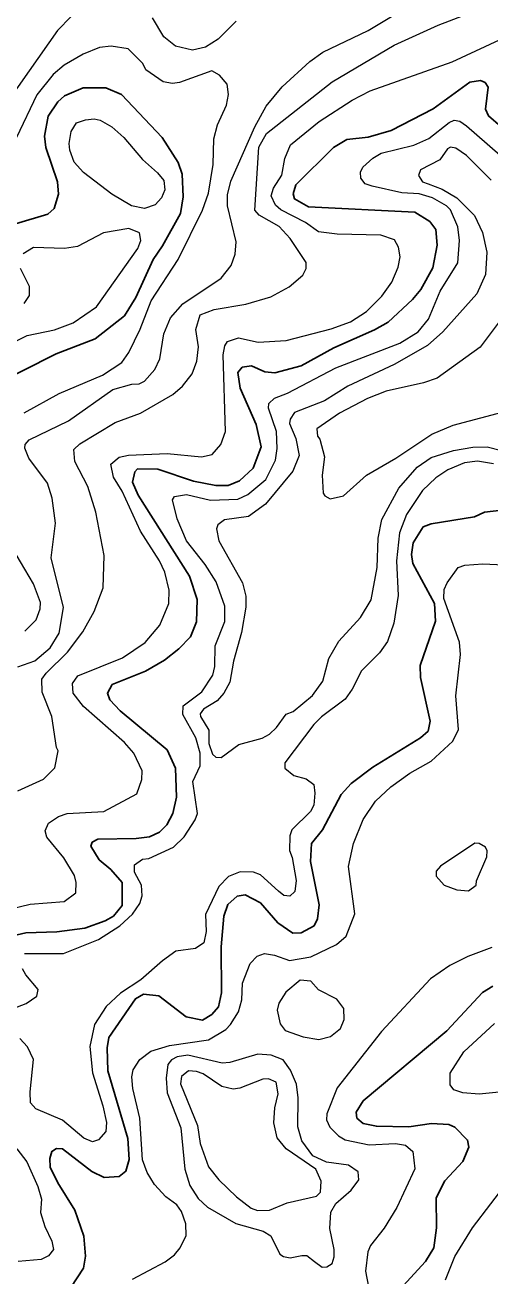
# Model space of a CAD drawing. Extents: x 673.6 to 698.9, y 7012 to 7040.1.
# Drawn here: x 693.481 to 694.353, y 7016.194 to 7018.541 of the extents above; entities that cross this region are included whole.
import ezdxf

# ---------------------------------------------------------------- set-up
doc = ezdxf.new("R2010")
doc.units = 0
doc.header["$LTSCALE"] = 0.032
doc.layers.add('1', color=7, linetype='Continuous', lineweight=25)
doc.layers.add('2', color=7, linetype='Continuous', lineweight=13)

msp = doc.modelspace()

# ---------------------------------------------------------------- linework, layer by layer
at = {"layer": '1'}
for points in [[(693.4635, 7018.1686), (693.5242, 7018.1867), (693.5359, 7018.1974), (693.5442, 7018.2241), (693.5423, 7018.247), (693.5204, 7018.3119), (693.5181, 7018.3328), (693.5248, 7018.3702), (693.5429, 7018.3974), (693.5551, 7018.4088), (693.5904, 7018.4237), (693.633, 7018.4237), (693.662, 7018.4108), (693.7385, 7018.3304), (693.7685, 7018.2835), (693.7761, 7018.2613), (693.7778, 7018.2191), (693.7732, 7018.1878)], [(694.2519, 7018.1576), (694.2403, 7018.173), (694.212, 7018.1902), (694.0128, 7018.2005), (693.9864, 7018.2152), (693.9841, 7018.2247), (693.9892, 7018.2415), (694.0596, 7018.3118), (694.0847, 7018.3264), (694.1249, 7018.3307), (694.1677, 7018.3438), (694.2464, 7018.3841), (694.3157, 7018.4341), (694.3357, 7018.4375), (694.3439, 7018.4334), (694.3496, 7018.4249), (694.3447, 7018.3835), (694.3502, 7018.3709), (694.3969, 7018.331)], [(693.7732, 7018.1878), (693.7392, 7018.127), (693.7214, 7018.1014), (693.6892, 7018.0304), (693.6681, 7017.996), (693.6126, 7017.9528), (693.5399, 7017.9247), (693.4127, 7017.8603)], [(694.1621, 7017.9841), (694.2077, 7018.0261), (694.2233, 7018.0454), (694.2461, 7018.086), (694.2542, 7018.1285), (694.2519, 7018.1576)], [(693.442, 7016.8287), (693.4827, 7016.8376), (693.5411, 7016.8395), (693.5937, 7016.8465), (693.6315, 7016.8603), (693.6472, 7016.8693), (693.6635, 7016.8889), (693.6635, 7016.9326), (693.6424, 7016.9565), (693.6203, 7016.9749), (693.6045, 7017.0006), (693.6075, 7017.008), (693.6179, 7017.0139), (693.69, 7017.0147), (693.7149, 7017.0178), (693.7336, 7017.0269), (693.7475, 7017.0408), (693.7588, 7017.062), (693.7655, 7017.0925), (693.7635, 7017.1469), (693.7477, 7017.1814), (693.66, 7017.2545), (693.6406, 7017.2749), (693.6358, 7017.2876), (693.645, 7017.3038), (693.707, 7017.3287), (693.7427, 7017.3498), (693.7697, 7017.3709), (693.7919, 7017.3935), (693.8028, 7017.4214), (693.8039, 7017.4634), (693.79, 7017.5074), (693.6935, 7017.6595), (693.6826, 7017.6834), (693.6874, 7017.7029), (693.6923, 7017.7087), (693.7305, 7017.7079), (693.797, 7017.6856), (693.839, 7017.6776), (693.8624, 7017.6776), (693.8837, 7017.6863), (693.9094, 7017.7098), (693.9241, 7017.7502), (693.9149, 7017.7917), (693.8847, 7017.8602), (693.8805, 7017.8891), (693.8886, 7017.8991), (693.9059, 7017.9017), (693.9311, 7017.8905), (693.95, 7017.8888), (693.9992, 7017.902), (694.0604, 7017.9358), (694.1369, 7017.9692), (694.1621, 7017.9841)], [(694.03, 7016.864), (694.0332, 7016.8903), (694.0169, 7016.9716), (694.0183, 7017.0054), (694.0392, 7017.0311), (694.0744, 7017.0973), (694.0928, 7017.1181), (694.1335, 7017.149), (694.2232, 7017.2037), (694.237, 7017.2165), (694.241, 7017.2354), (694.2226, 7017.3168), (694.2224, 7017.3397), (694.2508, 7017.4227), (694.2492, 7017.4559), (694.2085, 7017.531), (694.2059, 7017.5481), (694.2092, 7017.5698), (694.228, 7017.5997), (694.2429, 7017.6053), (694.3239, 7017.6183), (694.3431, 7017.6273), (694.3813, 7017.6314)], [(693.5675, 7016.1723), (693.5909, 7016.2085), (693.5946, 7016.2313), (693.5919, 7016.2685), (693.575, 7016.3177), (693.5427, 7016.369), (693.5284, 7016.398), (693.528, 7016.4144), (693.5316, 7016.4277), (693.5406, 7016.4333), (693.5516, 7016.4326), (693.6066, 7016.3899), (693.6298, 7016.3786), (693.658, 7016.3806), (693.6704, 7016.3906), (693.6767, 7016.4127), (693.6742, 7016.4518), (693.6364, 7016.5789), (693.6356, 7016.6219), (693.6388, 7016.6412), (693.6883, 7016.7143), (693.7033, 7016.7226), (693.732, 7016.7199), (693.7836, 7016.6804), (693.8144, 7016.6742), (693.8315, 7016.6844), (693.8442, 7016.6988), (693.85, 7016.725), (693.8493, 7016.8116), (693.8541, 7016.8693), (693.8616, 7016.891), (693.8789, 7016.9065), (693.894, 7016.9089), (693.9226, 7016.8939)], [(693.9226, 7016.8939), (693.9557, 7016.8568), (693.9833, 7016.8372), (693.9992, 7016.8378), (694.0237, 7016.8511), (694.03, 7016.864)], [(694.3584, 7016.738), (694.3391, 7016.7258), (694.2725, 7016.6538), (694.1151, 7016.5224), (694.1024, 7016.5012), (694.1033, 7016.4901), (694.1156, 7016.4802), (694.1401, 7016.475), (694.2013, 7016.4737), (694.2433, 7016.4801), (694.2762, 7016.4785), (694.2871, 7016.473), (694.3112, 7016.4489), (694.3134, 7016.4358), (694.3025, 7016.4088), (694.2686, 7016.3728), (694.2522, 7016.3403), (694.2527, 7016.2842), (694.2477, 7016.2468), (694.2324, 7016.2214), (694.1766, 7016.1605)]]:
    msp.add_lwpolyline(points, dxfattribs=at)
at = {"layer": '2'}
for points in [[(693.6977, 7017.8129), (693.7588, 7017.8479), (693.7764, 7017.8635), (693.7948, 7017.8867), (693.8033, 7017.9104), (693.8066, 7017.9378), (693.8016, 7017.9702), (693.8099, 7017.9978), (693.8361, 7018.0078), (693.8956, 7018.0178), (693.9422, 7018.0314), (693.9769, 7018.0499), (694.0025, 7018.0721), (694.0086, 7018.0846), (694.0084, 7018.0959), (693.9787, 7018.1411), (693.9577, 7018.1631), (693.9207, 7018.1849), (693.9121, 7018.194), (693.9199, 7018.3123), (693.9342, 7018.3376), (694.0573, 7018.4347), (694.1734, 7018.5035), (694.256, 7018.5411), (694.4373, 7018.6112)], [(693.8608, 7018.2226), (693.8671, 7018.2485), (693.9125, 7018.3505), (693.9337, 7018.3894), (693.9637, 7018.4255), (694.0152, 7018.4729), (694.0398, 7018.4902), (694.1248, 7018.5311), (694.2341, 7018.5972)], [(693.568, 7018.5572), (693.5423, 7018.5314), (693.4521, 7018.4029)], [(693.8774, 7018.5487), (693.8434, 7018.5149), (693.8195, 7018.5001), (693.7955, 7018.4943), (693.7633, 7018.502), (693.7415, 7018.519), (693.7202, 7018.5551)], [(693.4417, 7016.88), (693.4909, 7016.8917), (693.5548, 7016.8969), (693.5764, 7016.9128), (693.5771, 7016.9324), (693.5741, 7016.9452), (693.554, 7016.9784), (693.5225, 7017.0173), (693.519, 7017.0292), (693.5253, 7017.0437), (693.5439, 7017.0559), (693.5606, 7017.0618), (693.6291, 7017.0654), (693.6911, 7017.0986), (693.7003, 7017.1254), (693.7013, 7017.1422), (693.6851, 7017.1751), (693.6681, 7017.1953), (693.5909, 7017.2628), (693.5718, 7017.2876), (693.5704, 7017.3056), (693.5806, 7017.3199), (693.6639, 7017.3538), (693.7065, 7017.3828), (693.7342, 7017.4153), (693.7513, 7017.4557), (693.7515, 7017.4808), (693.7437, 7017.5146), (693.7338, 7017.536), (693.6982, 7017.5915), (693.6637, 7017.6665), (693.6473, 7017.6928), (693.6422, 7017.7173), (693.6579, 7017.7305), (693.6757, 7017.7342), (693.7481, 7017.7375), (693.8125, 7017.7309), (693.8325, 7017.7357), (693.8486, 7017.7542), (693.8574, 7017.7786), (693.8526, 7017.9226), (693.8559, 7017.9396), (693.8611, 7017.9473), (693.8817, 7017.9545), (693.9186, 7017.9463), (693.9713, 7017.9493), (694.0552, 7017.9712), (694.0918, 7017.9846), (694.1218, 7018.0038), (694.1506, 7018.0328), (694.1693, 7018.059), (694.1811, 7018.0872), (694.1845, 7018.1065), (694.1814, 7018.1247), (694.1743, 7018.1385), (694.1484, 7018.1469), (694.0667, 7018.1492), (694.0318, 7018.1533), (694.0071, 7018.1708), (693.9609, 7018.1944), (693.9509, 7018.2035), (693.943, 7018.2208), (693.9475, 7018.2352), (693.9627, 7018.2594), (693.9688, 7018.2908), (693.9794, 7018.3169), (694.0327, 7018.3605), (694.095, 7018.4006), (694.1283, 7018.4177), (694.2822, 7018.4724), (694.3709, 7018.5135)], [(693.7081, 7018.4572), (693.7023, 7018.4694), (693.6749, 7018.4965), (693.6431, 7018.5017), (693.6212, 7018.4992), (693.5906, 7018.4866), (693.555, 7018.4663), (693.5343, 7018.4488), (693.5035, 7018.4107), (693.4653, 7018.3305)], [(693.4797, 7017.814), (693.5457, 7017.8499), (693.6268, 7017.8842), (693.6628, 7017.9079), (693.676, 7017.9268), (693.6971, 7017.9705), (693.7178, 7018.0236), (693.7684, 7018.1017), (693.8141, 7018.1939), (693.8254, 7018.2257), (693.8344, 7018.2795), (693.8353, 7018.3279), (693.8425, 7018.354), (693.859, 7018.3913), (693.8631, 7018.411), (693.8603, 7018.4303), (693.846, 7018.4474), (693.8314, 7018.4556), (693.7711, 7018.4334), (693.7577, 7018.4319), (693.7402, 7018.4351), (693.7081, 7018.4572)], [(694.2105, 7018.3158), (694.2385, 7018.3285), (694.2766, 7018.3587), (694.2862, 7018.3627), (694.2967, 7018.3612), (694.3093, 7018.3523), (694.3919, 7018.2804)], [(694.1112, 7018.254), (694.1105, 7018.2651), (694.1147, 7018.2749), (694.1333, 7018.2919), (694.1493, 7018.3011), (694.2105, 7018.3158)], [(694.2736, 7018.3089), (694.2591, 7018.2887), (694.2232, 7018.2699), (694.2192, 7018.2593), (694.2267, 7018.2473), (694.2375, 7018.2432)], [(694.3554, 7018.2502), (694.3091, 7018.2964), (694.2892, 7018.3101), (694.2793, 7018.3123), (694.2736, 7018.3089)], [(693.4803, 7016.799), (693.5533, 7016.7988), (693.6194, 7016.8255), (693.6591, 7016.8513), (693.6826, 7016.8732), (693.6969, 7016.8932), (693.7013, 7016.9075), (693.6995, 7016.9275), (693.6866, 7016.9515), (693.6867, 7016.9658), (693.7019, 7016.9763), (693.7135, 7016.9776), (693.7597, 7016.9986), (693.7795, 7017.0179), (693.8006, 7017.0502), (693.8048, 7017.0621), (693.7959, 7017.1218), (693.8098, 7017.1511), (693.8098, 7017.1751), (693.8014, 7017.2036), (693.7772, 7017.2474), (693.7778, 7017.2638), (693.8127, 7017.2902), (693.8336, 7017.3217), (693.8375, 7017.3377), (693.8378, 7017.3765), (693.8558, 7017.4223), (693.856, 7017.4512), (693.8398, 7017.4965), (693.8194, 7017.529), (693.784, 7017.5738), (693.7666, 7017.6146), (693.7582, 7017.6505), (693.7618, 7017.657), (693.7843, 7017.6602), (693.8292, 7017.6496), (693.8803, 7017.6519), (693.8989, 7017.6602), (693.9327, 7017.6887), (693.9512, 7017.7246), (693.9544, 7017.747), (693.9527, 7017.7785), (693.9381, 7017.8226), (693.9385, 7017.8309), (693.9492, 7017.8415), (693.9738, 7017.8507), (694.0642, 7017.8984), (694.184, 7017.9443), (694.2185, 7017.9658), (694.2381, 7017.9893), (694.2597, 7018.0422), (694.2928, 7018.0954), (694.2963, 7018.1373), (694.2927, 7018.1627), (694.279, 7018.1944), (694.2717, 7018.2022), (694.2453, 7018.2173), (694.2207, 7018.2247), (694.1882, 7018.2264), (694.1323, 7018.2393), (694.1194, 7018.2435), (694.1112, 7018.254)], [(694.2375, 7018.2432), (694.2637, 7018.2337), (694.2911, 7018.2169), (694.3243, 7018.1842), (694.3389, 7018.1519), (694.3472, 7018.1155), (694.3448, 7018.0734), (694.3285, 7018.0369), (694.2647, 7017.9655), (694.2359, 7017.9402), (694.1735, 7017.9046), (694.0869, 7017.8638), (694.0426, 7017.8362), (693.9865, 7017.8146), (693.9785, 7017.8018), (693.9775, 7017.7937), (693.9893, 7017.7658), (693.9956, 7017.7338), (693.9836, 7017.704), (693.9323, 7017.6423), (693.9005, 7017.6193), (693.8552, 7017.6131), (693.8427, 7017.6035), (693.8402, 7017.5958), (693.8445, 7017.5734), (693.8892, 7017.4948), (693.8952, 7017.4696), (693.8952, 7017.4491), (693.8873, 7017.4016), (693.8723, 7017.3479), (693.8656, 7017.3082), (693.8543, 7017.2874), (693.8419, 7017.2732), (693.8161, 7017.2573), (693.8098, 7017.249), (693.8101, 7017.2437), (693.8262, 7017.218), (693.8263, 7017.1933), (693.8329, 7017.1732), (693.8394, 7017.1673), (693.8493, 7017.1672), (693.8822, 7017.191), (693.9258, 7017.2031), (693.9398, 7017.2108), (693.953, 7017.2235), (693.9709, 7017.2483), (693.9839, 7017.2535), (694.0201, 7017.283), (694.0399, 7017.3101), (694.0513, 7017.3526), (694.0699, 7017.3854), (694.1107, 7017.4296), (694.1301, 7017.4627), (694.1418, 7017.5235), (694.1435, 7017.5783), (694.1505, 7017.6135), (694.1821, 7017.6723), (694.2165, 7017.7119), (694.2432, 7017.7301), (694.2848, 7017.7432), (694.3209, 7017.7491), (694.3479, 7017.7498), (694.3992, 7017.737)], [(693.8494, 7018.0663), (693.8681, 7018.09), (693.8757, 7018.1112), (693.8772, 7018.1344), (693.8608, 7018.2019), (693.8608, 7018.2226)], [(693.4167, 7017.9246), (693.4857, 7017.9591), (693.5365, 7017.9696), (693.5715, 7017.9824), (693.6154, 7018.0126), (693.6931, 7018.122), (693.6988, 7018.1372), (693.696, 7018.1517), (693.676, 7018.1597), (693.6286, 7018.1512), (693.5797, 7018.1256), (693.5554, 7018.1221), (693.4971, 7018.1242), (693.478, 7018.1121)], [(693.468, 7017.3372), (693.4997, 7017.3486), (693.5285, 7017.3724), (693.5451, 7017.4002), (693.5534, 7017.4482), (693.5305, 7017.5416), (693.5385, 7017.6069), (693.5321, 7017.6533), (693.5236, 7017.6819), (693.4888, 7017.7289), (693.4812, 7017.7473), (693.4815, 7017.7542), (693.4894, 7017.7629), (693.5632, 7017.7984), (693.6462, 7017.8574), (693.6816, 7017.8673), (693.6957, 7017.8682), (693.7054, 7017.8733), (693.7249, 7017.895), (693.7342, 7017.9152), (693.7418, 7017.9617), (693.7542, 7017.992), (693.777, 7018.0185), (693.8494, 7018.0663)], [(693.472, 7018.0853), (693.4893, 7018.0511), (693.4892, 7018.0339), (693.4792, 7018.0191)], [(694.376, 7017.9922), (694.3345, 7017.9369), (694.2541, 7017.879), (694.2288, 7017.8697), (694.1583, 7017.8546), (694.1234, 7017.8409), (694.0711, 7017.813), (694.0285, 7017.7838), (694.0298, 7017.7699), (694.0339, 7017.7643), (694.0431, 7017.7309), (694.0383, 7017.6968), (694.0407, 7017.6632), (694.0435, 7017.6577), (694.0535, 7017.6522), (694.0788, 7017.658), (694.1218, 7017.697), (694.1769, 7017.7286), (694.2443, 7017.7739), (694.2841, 7017.7906), (694.4186, 7017.8265)], [(693.5993, 7017.6753), (693.5749, 7017.7224), (693.5726, 7017.7447), (693.5842, 7017.7557), (693.6506, 7017.7954), (693.6977, 7017.8129)], [(694.3599, 7017.7182), (694.33, 7017.7227), (694.3054, 7017.72), (694.2739, 7017.7066), (694.2516, 7017.6919), (694.2264, 7017.6677), (694.1967, 7017.6229), (694.1838, 7017.5883), (694.178, 7017.5357), (694.1812, 7017.4712), (694.1731, 7017.419), (694.1611, 7017.3848), (694.1459, 7017.3635), (694.1125, 7017.3298), (694.0949, 7017.2953), (694.0815, 7017.2766), (694.0372, 7017.2434), (694.0226, 7017.2288), (693.9684, 7017.1569), (693.9687, 7017.1468), (693.9853, 7017.133), (694.0086, 7017.1268), (694.0231, 7017.1164), (694.025, 7017.0999), (694.0226, 7017.0772), (694.0164, 7017.0658), (693.9818, 7017.0309), (693.9781, 7017.0202), (693.9773, 7016.9925), (693.9823, 7016.9795), (693.9898, 7016.9364), (693.987, 7016.9152), (693.978, 7016.907), (693.9668, 7016.9077), (693.9564, 7016.9159), (693.9231, 7016.9469), (693.91, 7016.9518), (693.8848, 7016.9526), (693.8632, 7016.9435), (693.845, 7016.9251)], [(693.4682, 7017.1045), (693.5161, 7017.1265), (693.5371, 7017.1478), (693.5435, 7017.1795), (693.5403, 7017.1856), (693.5317, 7017.244), (693.5138, 7017.2896), (693.5132, 7017.3136), (693.5208, 7017.3252), (693.5611, 7017.3647), (693.5895, 7017.4026), (693.6112, 7017.4408), (693.628, 7017.4853), (693.6297, 7017.546), (693.6143, 7017.627), (693.5993, 7017.6753)], [(693.4813, 7017.404), (693.502, 7017.4254), (693.5097, 7017.4462), (693.5106, 7017.4577), (693.4975, 7017.4926), (693.4648, 7017.5481)], [(693.6826, 7016.1882), (693.7443, 7016.2207), (693.7615, 7016.2339), (693.7723, 7016.2467), (693.7835, 7016.2699), (693.7827, 7016.2921), (693.7747, 7016.3151), (693.7659, 7016.3273), (693.7454, 7016.3423), (693.7241, 7016.3654), (693.7103, 7016.3881), (693.7017, 7016.4116), (693.6964, 7016.49), (693.6833, 7016.5459), (693.6817, 7016.5677), (693.6841, 7016.5809), (693.6966, 7016.6004), (693.7174, 7016.6156), (693.752, 7016.6264), (693.8255, 7016.6369), (693.8577, 7016.6563), (693.8669, 7016.6657), (693.8815, 7016.6897), (693.8878, 7016.7119), (693.8889, 7016.7433), (693.9033, 7016.7806), (693.9167, 7016.794), (693.9303, 7016.799), (693.9489, 7016.796), (693.9774, 7016.7859), (694.0174, 7016.7926), (694.0656, 7016.8159), (694.0834, 7016.8319), (694.0998, 7016.8734), (694.0877, 7016.9625), (694.0972, 7017.0054), (694.1157, 7017.0508), (694.1385, 7017.085), (694.1672, 7017.1121), (694.2026, 7017.1375), (694.2426, 7017.1602), (694.2837, 7017.1973), (694.2944, 7017.2194), (694.2889, 7017.2827), (694.2978, 7017.3604), (694.2962, 7017.3833), (694.2667, 7017.4655), (694.2675, 7017.4824), (694.2726, 7017.4946), (694.2935, 7017.5235), (694.3062, 7017.5279)], [(694.3062, 7017.5279), (694.3399, 7017.5303), (694.406, 7017.5272), (694.4606, 7017.5058), (694.5062, 7017.4994), (694.5637, 7017.5213)], [(693.845, 7016.9251), (693.8199, 7016.872), (693.8213, 7016.8401), (693.8168, 7016.8194), (693.8013, 7016.8085), (693.7643, 7016.8033)], [(693.7643, 7016.8033), (693.7389, 7016.7856), (693.6983, 7016.7496), (693.6605, 7016.7244), (693.6335, 7016.6998), (693.6116, 7016.6656), (693.6028, 7016.6244), (693.6076, 7016.575), (693.6273, 7016.513), (693.6339, 7016.4818), (693.6331, 7016.4649), (693.6193, 7016.4492), (693.6078, 7016.4458), (693.5918, 7016.4523), (693.5514, 7016.4861), (693.5019, 7016.5078), (693.4918, 7016.5187), (693.491, 7016.5397), (693.4975, 7016.6005), (693.4859, 7016.6241), (693.4717, 7016.6399)], [(694.3568, 7016.8104), (694.3116, 7016.7937), (694.2776, 7016.7765), (694.2417, 7016.7518), (694.15, 7016.6527), (694.0669, 7016.5472), (694.0473, 7016.498), (694.0465, 7016.4871), (694.0528, 7016.4733), (694.0692, 7016.4568), (694.0816, 7016.4497), (694.1264, 7016.4403), (694.1763, 7016.4424), (694.1945, 7016.4397), (694.2087, 7016.4274), (694.2124, 7016.3951), (694.1787, 7016.3224), (694.1545, 7016.2839), (694.1293, 7016.251), (694.124, 7016.2393), (694.1196, 7016.203), (694.1286, 7016.1571)], [(693.459, 7016.6961), (693.4838, 7016.7051), (693.5036, 7016.7189), (693.5062, 7016.7314), (693.4828, 7016.7589), (693.4766, 7016.7705)], [(694.4073, 7016.5426), (694.333, 7016.5353), (694.3024, 7016.5375), (694.2852, 7016.5432), (694.2783, 7016.5529), (694.2783, 7016.5743), (694.3039, 7016.6144), (694.3615, 7016.6679)], [(693.4659, 7016.4328), (693.4849, 7016.4081), (693.5056, 7016.3621), (693.5122, 7016.3379), (693.5107, 7016.3129), (693.5188, 7016.2867), (693.5316, 7016.2595), (693.5345, 7016.2438), (693.5257, 7016.2315), (693.5119, 7016.2248), (693.4683, 7016.2213)], [(694.2697, 7016.1869), (694.2874, 7016.2305), (694.3203, 7016.284), (694.3894, 7016.3743)]]:
    msp.add_lwpolyline(points, dxfattribs=at)
for points in [[(693.6441, 7018.2241), (693.591, 7018.2645), (693.5738, 7018.2843), (693.5653, 7018.3065), (693.5641, 7018.3194), (693.568, 7018.3416), (693.5781, 7018.3577), (693.5948, 7018.3637), (693.6109, 7018.3652), (693.6225, 7018.3628), (693.6443, 7018.3504), (693.6666, 7018.3302), (693.7016, 7018.2894), (693.73, 7018.2642), (693.7415, 7018.2494), (693.7433, 7018.2321), (693.7372, 7018.2171), (693.7255, 7018.2038), (693.7054, 7018.197), (693.6812, 7018.2021)], [(694.3472, 7016.9802), (694.3479, 7016.9915), (694.3448, 7016.9985), (694.3326, 7017.0058), (694.3245, 7017.0059), (694.2604, 7016.9628), (694.2521, 7016.9534), (694.2521, 7016.9443), (694.2671, 7016.9272), (694.2909, 7016.9188), (694.3129, 7016.9167), (694.3272, 7016.9272), (694.3282, 7016.9357)], [(694.0317, 7016.7309), (694.0175, 7016.7471), (693.997, 7016.7489), (693.9705, 7016.7263), (693.9573, 7016.7062), (693.9544, 7016.693), (693.9597, 7016.667), (693.9692, 7016.6547), (694.0028, 7016.6428), (694.0321, 7016.638), (694.0539, 7016.6433), (694.0726, 7016.6585), (694.0795, 7016.6753), (694.0793, 7016.6956), (694.0662, 7016.7135)], [(693.9931, 7016.474), (693.9938, 7016.5282), (693.9905, 7016.5541), (693.9792, 7016.5801), (693.9657, 7016.5993), (693.9429, 7016.6083), (693.9182, 7016.61), (693.8654, 7016.5944), (693.8512, 7016.5936), (693.7865, 7016.6082), (693.7669, 7016.6051), (693.7561, 7016.5996), (693.749, 7016.591), (693.7458, 7016.5654), (693.7482, 7016.5374), (693.7736, 7016.4719), (693.7808, 7016.3945), (693.7902, 7016.3638), (693.8058, 7016.3394), (693.8233, 7016.3229), (693.8768, 7016.2922), (693.9278, 7016.2781), (693.9421, 7016.2692), (693.9593, 7016.2347), (693.9661, 7016.2302), (693.9787, 7016.2278), (694.0003, 7016.2323), (694.01, 7016.2323), (694.0241, 7016.2211), (694.0383, 7016.2107), (694.0474, 7016.2109), (694.0571, 7016.2174), (694.0611, 7016.23), (694.0612, 7016.2439), (694.0531, 7016.283), (694.055, 7016.314), (694.0644, 7016.3298), (694.0928, 7016.3547), (694.1074, 7016.3742), (694.1062, 7016.3891), (694.0878, 7016.4019), (694.0468, 7016.4074), (694.0211, 7016.4192), (694.0001, 7016.4476)], [(694.0278, 7016.3437), (694.0356, 7016.3513), (694.0365, 7016.3719), (694.0268, 7016.3944), (693.9711, 7016.4324), (693.9541, 7016.4534), (693.9478, 7016.4813), (693.9496, 7016.5093), (693.956, 7016.536), (693.9522, 7016.5578), (693.938, 7016.5639), (693.9273, 7016.5632), (693.8844, 7016.5462), (693.8719, 7016.5443), (693.8506, 7016.5494), (693.8155, 7016.573), (693.8032, 7016.5779), (693.7879, 7016.5787), (693.7748, 7016.5683), (693.7731, 7016.5548), (693.8049, 7016.4766), (693.8099, 7016.4425), (693.8251, 7016.399), (693.8446, 7016.3746), (693.8778, 7016.3424), (693.9055, 7016.3215), (693.917, 7016.3166), (693.94, 7016.3175), (693.9732, 7016.3311)]]:
    msp.add_lwpolyline(points, close=True, dxfattribs=at)

doc.saveas('drawing.dxf')
